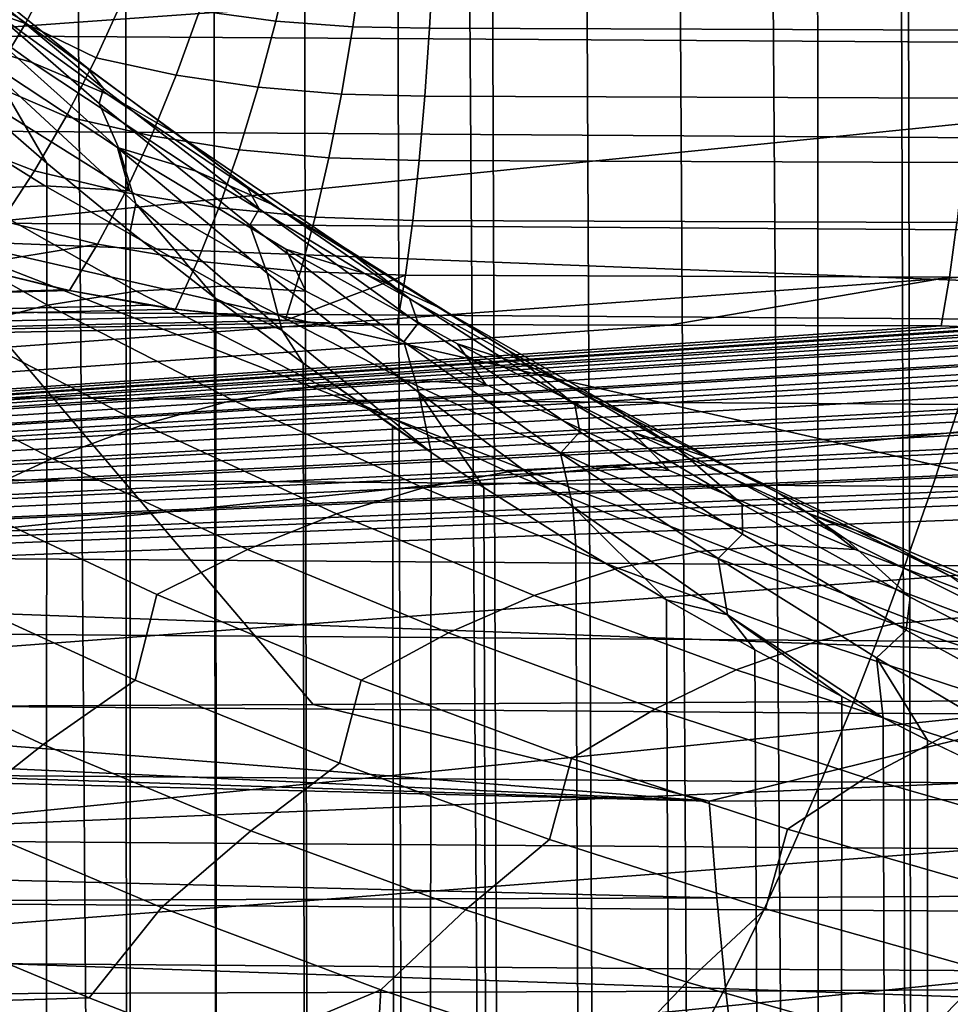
# Model space of a CAD drawing. Header units: metres. Extents: x -23 to 242, y -40 to 23.
# Tile 239 of 450: x 73.8 to 75.61, y -15.65 to -13.74. Entities that reach past the tile are written whole.
import ezdxf

# ---------------------------------------------------------------- set-up
doc = ezdxf.new("R2010")
doc.units = ezdxf.units.M
doc.layers.add('solid_10171013', color=7, linetype='CONTINUOUS')

msp = doc.modelspace()

# ---------------------------------------------------------------- linework, layer by layer
at = {"layer": 'solid_10171013'}
for points in [[(75.503716, -2.228655, 119.65361), (75.553268, -26.354824, 176.567307), (75.750351, -26.250383, 176.611649), (75.659042, -2.136578, 119.670906)], [(75.503716, -2.228655, 119.65361), (75.477478, -2.244663, 119.650574), (75.553268, -26.354824, 176.567307)], [(75.344513, -2.327864, 119.634789), (75.356079, -26.466238, 176.52002), (75.553268, -26.354824, 176.567307), (75.477478, -2.244663, 119.650574)], [(75.344513, -2.327864, 119.634789), (75.182076, -2.434307, 119.614563), (75.356079, -26.466238, 176.52002)], [(75.016739, -2.548087, 119.592575), (75.159157, -26.58461, 176.469772), (75.356079, -26.466238, 176.52002), (75.182076, -2.434307, 119.614563)], [(74.848808, -2.669303, 119.568451), (74.962875, -26.709896, 176.416595), (75.159157, -26.58461, 176.469772), (75.016739, -2.548087, 119.592575)], [(74.676903, -2.799476, 119.541786), (74.766434, -26.842863, 176.360153), (74.962875, -26.709896, 176.416595), (74.848808, -2.669303, 119.568451)], [(74.676903, -2.799476, 119.541786), (74.596054, -2.862911, 119.528572), (74.766434, -26.842863, 176.360153)], [(74.502319, -2.938279, 119.512711), (74.571205, -26.982815, 176.300751), (74.766434, -26.842863, 176.360153), (74.596054, -2.862911, 119.528572)], [(74.329208, -3.082758, 119.481789), (74.37986, -27.127899, 176.239166), (74.571205, -26.982815, 176.300751), (74.502319, -2.938279, 119.512711)], [(74.16114, -3.22994, 119.449669), (74.193703, -27.276999, 176.175873), (74.37986, -27.127899, 176.239166), (74.329208, -3.082758, 119.481789)], [(73.996605, -3.381177, 119.416145), (74.011604, -27.431065, 176.110474), (74.193703, -27.276999, 176.175873), (74.16114, -3.22994, 119.449669)], [(73.996605, -3.381177, 119.416145), (73.835793, -3.536384, 119.381157), (74.011604, -27.431065, 176.110474)], [(73.717133, -3.655942, 119.353729), (73.835091, -27.588884, 176.043488), (74.011604, -27.431065, 176.110474), (73.835793, -3.536384, 119.381157)], [(73.717133, -3.655942, 119.353729), (73.680176, -3.694104, 119.344887), (73.835091, -27.588884, 176.043488)], [(73.530739, -3.853148, 119.307556), (73.665634, -27.749008, 175.97551), (73.835091, -27.588884, 176.043488), (73.680176, -3.694104, 119.344887)], [(73.786926, -12.162126, 278.151978), (73.736084, -13.158262, 277.908447), (77.525085, -14.146414, 278.324738), (77.699768, -13.155432, 278.610291)], [(79.136246, -14.37956, 82.527496), (61.950001, -13.710911, 81.870796), (61.950001, -12.927774, 81.174362), (79.153137, -13.630587, 81.795929)], [(75.87233, -12.941329, 84.664009), (64.862846, -13.710123, 84.071884), (64.862846, -14.388363, 84.802361), (75.866241, -13.275699, 85.009567)], [(73.736084, -13.158262, 277.908447), (73.586159, -14.148391, 277.623413), (77.544098, -15.050838, 278.070862), (77.525085, -14.146414, 278.324738)], [(75.860504, -13.600554, 85.364006), (75.866241, -13.275699, 85.009567), (64.862846, -14.388363, 84.802361)], [(73.497017, -13.4958, 113.535538), (73.797241, -13.734465, 113.418808), (73.927567, -13.829062, 113.652534), (73.626671, -13.587509, 113.759735)], [(73.356491, -13.551045, 112.738182), (73.66703, -13.774139, 112.600723), (73.82119, -13.819201, 112.834137), (73.510902, -13.595398, 112.961037)], [(73.06266, -13.763581, 257.891724), (73.113052, -13.572587, 257.605011), (75.882835, -13.589205, 258.131622), (75.832878, -13.78096, 258.417297)], [(73.737396, -13.573294, 108.022736), (73.873779, -13.619738, 107.942078), (73.807701, -13.743497, 107.8965), (73.663498, -13.69159, 107.983124)], [(75.860504, -13.600554, 85.364006), (64.862846, -14.388363, 84.802361), (64.862846, -15.026868, 85.56781), (75.855171, -13.915663, 85.727066)], [(73.510902, -13.595398, 112.961037), (73.82119, -13.819201, 112.834137), (73.968307, -13.881817, 113.071671), (73.658089, -13.65655, 113.188095)], [(73.666023, -13.626152, 114.014961), (73.626671, -13.587509, 113.759735), (73.927567, -13.829062, 113.652534), (73.959641, -13.870135, 113.915825)], [(74.188789, -13.587358, 107.84304), (74.32663, -13.604129, 107.796806), (74.295433, -13.738845, 107.748276), (74.147011, -13.718648, 107.798553)], [(73.873779, -13.619738, 107.942078), (74.001053, -13.688761, 107.860176), (73.945862, -13.809937, 107.808754), (73.807701, -13.743497, 107.8965)], [(74.32663, -13.604129, 107.796806), (74.464729, -13.612723, 107.76165), (74.445107, -13.749978, 107.709793), (74.295433, -13.738845, 107.748276)], [(74.464729, -13.612723, 107.76165), (74.602028, -13.613561, 107.737648), (74.59478, -13.752317, 107.683365), (74.445107, -13.749978, 107.709793)], [(75.654457, -13.756207, 107.529289), (74.59478, -13.752317, 107.683365), (74.602028, -13.613561, 107.737648), (75.661827, -13.61727, 107.584503)], [(73.667679, -13.652581, 114.277351), (73.666023, -13.626152, 114.014961), (73.959641, -13.870135, 113.915825), (73.951492, -13.898923, 114.185226)], [(73.658089, -13.65655, 113.188095), (73.968307, -13.881817, 113.071671), (74.107536, -13.961979, 113.312759), (73.797241, -13.734465, 113.418808)], [(73.951492, -13.898923, 114.185226), (73.990082, -13.987681, 114.433815), (73.710594, -13.737463, 114.518723), (73.667679, -13.652581, 114.277351)], [(73.663498, -13.69159, 107.983124), (73.807701, -13.743497, 107.8965), (73.737465, -13.859855, 107.839149), (73.585274, -13.802614, 107.932335)], [(74.001053, -13.688761, 107.860176), (74.147011, -13.718648, 107.798553), (74.101646, -13.843951, 107.741951), (73.945862, -13.809937, 107.808754)], [(79.121178, -15.08926, 83.297096), (61.950001, -14.456623, 82.607292), (61.950001, -13.710911, 81.870796), (79.136246, -14.37956, 82.527496)], [(73.797241, -13.734465, 113.418808), (74.107536, -13.961979, 113.312759), (74.238037, -14.059646, 113.556786), (73.927567, -13.829062, 113.652534)], [(74.147011, -13.718648, 107.798553), (74.295433, -13.738845, 107.748276), (74.261116, -13.867537, 107.687134), (74.101646, -13.843951, 107.741951)], [(73.990082, -13.987681, 114.433815), (74.022827, -14.094458, 114.677757), (73.747002, -13.839622, 114.75589), (73.710594, -13.737463, 114.518723)], [(73.807701, -13.743497, 107.8965), (73.945862, -13.809937, 107.808754), (73.887215, -13.924074, 107.746231), (73.737465, -13.859855, 107.839149)], [(74.295433, -13.738845, 107.748276), (74.445107, -13.749978, 107.709793), (74.422928, -13.881165, 107.644905), (74.261116, -13.867537, 107.687134)], [(74.445107, -13.749978, 107.709793), (74.59478, -13.752317, 107.683365), (74.585617, -13.884947, 107.6157), (74.422928, -13.881165, 107.644905)], [(75.645149, -13.888898, 107.460655), (74.585617, -13.884947, 107.6157), (74.59478, -13.752317, 107.683365), (75.654457, -13.756207, 107.529289)], [(73.011589, -13.94838, 258.182281), (73.06266, -13.763581, 257.891724), (75.832878, -13.78096, 258.417297), (75.782242, -13.966457, 258.706879)], [(73.66703, -13.774139, 112.600723), (73.986954, -13.984724, 112.474121), (74.140312, -14.030644, 112.718819), (73.82119, -13.819201, 112.834137)], [(74.010231, -14.068744, 112.162018), (73.986954, -13.984724, 112.474121), (73.66703, -13.774139, 112.600723), (73.675056, -13.859438, 112.297638)], [(73.945862, -13.809937, 107.808754), (74.101646, -13.843951, 107.741951), (74.053123, -13.9621, 107.673775), (73.887215, -13.924074, 107.746231)], [(73.82119, -13.819201, 112.834137), (74.140312, -14.030644, 112.718819), (74.286766, -14.094886, 112.967552), (73.968307, -13.881817, 113.071671)], [(73.959641, -13.870135, 113.915825), (73.927567, -13.829062, 113.652534), (74.238037, -14.059646, 113.556786), (74.262695, -14.103898, 113.827858)], [(73.336823, -13.855826, 111.845345), (73.675171, -14.06695, 111.68528), (73.845467, -14.058949, 111.920654), (73.508781, -13.8491, 112.068436)], [(73.508781, -13.8491, 112.068436), (73.845467, -14.058949, 111.920654), (74.010231, -14.068744, 112.162018), (73.675056, -13.859438, 112.297638)], [(73.747002, -13.839622, 114.75589), (73.849815, -14.014886, 114.931313), (73.717888, -13.900825, 115.005424)], [(73.747002, -13.839622, 114.75589), (74.022827, -14.094458, 114.677757), (74.011772, -14.148269, 114.843895), (73.849815, -14.014886, 114.931313)], [(74.101646, -13.843951, 107.741951), (74.261116, -13.867537, 107.687134), (74.224007, -13.988976, 107.613976), (74.053123, -13.9621, 107.673775)], [(73.737465, -13.859855, 107.839149), (73.887215, -13.924074, 107.746231), (73.825661, -14.030138, 107.673187), (73.66375, -13.967684, 107.770599)], [(73.951492, -13.898923, 114.185226), (73.959641, -13.870135, 113.915825), (74.262695, -14.103898, 113.827858), (74.244667, -14.135867, 114.103683)], [(74.261116, -13.867537, 107.687134), (74.422928, -13.881165, 107.644905), (74.398407, -14.005004, 107.567604), (74.224007, -13.988976, 107.613976)], [(73.836533, -38.055275, 171.600769), (73.666992, -37.895134, 171.668747), (73.693909, -13.879548, 115.019203), (73.717888, -13.900825, 115.005424)], [(73.968307, -13.881817, 113.071671), (74.286766, -14.094886, 112.967552), (74.425461, -14.177475, 113.219757), (74.107536, -13.961979, 113.312759)], [(74.422928, -13.881165, 107.644905), (74.585617, -13.884947, 107.6157), (74.574631, -14.010139, 107.535324), (74.398407, -14.005004, 107.567604)], [(75.633995, -14.01402, 107.379272), (74.574631, -14.010139, 107.535324), (74.585617, -13.884947, 107.6157), (75.645149, -13.888898, 107.460655)], [(73.836533, -38.055275, 171.600769), (73.717888, -13.900825, 115.005424), (73.849815, -14.014886, 114.931313)], [(74.244667, -14.135867, 114.103683), (74.278671, -14.229004, 114.359566), (73.990082, -13.987681, 114.433815), (73.951492, -13.898923, 114.185226)], [(75.85025, -14.2208, 86.098488), (75.855171, -13.915663, 85.727066), (64.862846, -15.026868, 85.56781)], [(73.887215, -13.924074, 107.746231), (74.053123, -13.9621, 107.673775), (74.001892, -14.071994, 107.59465), (73.825661, -14.030138, 107.673187)], [(72.959877, -14.126917, 258.47644), (73.011589, -13.94838, 258.182281), (75.782242, -13.966457, 258.706879), (75.730949, -14.14563, 259.000153)], [(74.053123, -13.9621, 107.673775), (74.224007, -13.988976, 107.613976), (74.184464, -14.102, 107.52948), (74.001892, -14.071994, 107.59465)], [(74.107536, -13.961979, 113.312759), (74.425461, -14.177475, 113.219757), (74.555473, -14.278408, 113.474815), (74.238037, -14.059646, 113.556786)], [(73.66375, -13.967684, 107.770599), (73.825661, -14.030138, 107.673187), (73.761742, -14.127169, 107.590271), (73.587273, -14.065943, 107.691498)], [(73.986954, -13.984724, 112.474121), (74.314629, -14.182283, 112.359688), (74.466484, -14.229197, 112.616257), (74.140312, -14.030644, 112.718819)], [(74.353722, -14.264063, 112.038933), (74.314629, -14.182283, 112.359688), (73.986954, -13.984724, 112.474121), (74.010231, -14.068744, 112.162018)], [(74.278671, -14.229004, 114.359566), (74.307487, -14.340875, 114.61042), (74.022827, -14.094458, 114.677757), (73.990082, -13.987681, 114.433815)], [(74.224007, -13.988976, 107.613976), (74.398407, -14.005004, 107.567604), (74.371788, -14.120291, 107.478653), (74.184464, -14.102, 107.52948)], [(74.398407, -14.005004, 107.567604), (74.574631, -14.010139, 107.535324), (74.561928, -14.126655, 107.443047), (74.371788, -14.120291, 107.478653)], [(74.013138, -38.2131, 171.533768), (73.836533, -38.055275, 171.600769), (73.849815, -14.014886, 114.931313), (74.011772, -14.148269, 114.843895)], [(75.621109, -14.13033, 107.285957), (74.561928, -14.126655, 107.443047), (74.574631, -14.010139, 107.535324), (75.633995, -14.01402, 107.379272)], [(73.825661, -14.030138, 107.673187), (74.001892, -14.071994, 107.59465), (73.948433, -14.172608, 107.50531), (73.761742, -14.127169, 107.590271)], [(74.140312, -14.030644, 112.718819), (74.466484, -14.229197, 112.616257), (74.611565, -14.295203, 112.876755), (74.286766, -14.094886, 112.967552)], [(73.675171, -14.06695, 111.68528), (74.023468, -14.263934, 111.536476), (74.191277, -14.254725, 111.784775), (73.845467, -14.058949, 111.920654)], [(73.845467, -14.058949, 111.920654), (74.191277, -14.254725, 111.784775), (74.353722, -14.264063, 112.038933), (74.010231, -14.068744, 112.162018)], [(74.262695, -14.103898, 113.827858), (74.238037, -14.059646, 113.556786), (74.555473, -14.278408, 113.474815), (74.572578, -14.326693, 113.753418)], [(73.499619, -14.092326, 111.456673), (73.850548, -14.291266, 111.294792), (74.023468, -14.263934, 111.536476), (73.675171, -14.06695, 111.68528)], [(74.001892, -14.071994, 107.59465), (74.184464, -14.102, 107.52948), (74.14286, -14.205534, 107.434471), (73.948433, -14.172608, 107.50531)], [(73.672989, -14.336389, 111.060448), (73.850548, -14.291266, 111.294792), (73.499619, -14.092326, 111.456673), (73.319283, -14.134748, 111.23555)], [(74.022827, -14.094458, 114.677757), (74.17849, -14.278546, 114.757759), (74.011772, -14.148269, 114.843895)], [(74.022827, -14.094458, 114.677757), (74.307487, -14.340875, 114.61042), (74.17849, -14.278546, 114.757759)], [(74.286766, -14.094886, 112.967552), (74.611565, -14.295203, 112.876755), (74.748947, -14.380358, 113.140633), (74.425461, -14.177475, 113.219757)], [(74.184464, -14.102, 107.52948), (74.371788, -14.120291, 107.478653), (74.343323, -14.225902, 107.378914), (74.14286, -14.205534, 107.434471)], [(74.244667, -14.135867, 114.103683), (74.262695, -14.103898, 113.827858), (74.572578, -14.326693, 113.753418), (74.5448, -14.3629, 114.034958)], [(72.907562, -14.29913, 258.774017), (72.959877, -14.126917, 258.47644), (75.730949, -14.14563, 259.000153), (75.679039, -14.318407, 259.296906)], [(73.761742, -14.127169, 107.590271), (73.948433, -14.172608, 107.50531), (73.696404, -14.214459, 107.497887)], [(74.5448, -14.3629, 114.034958), (74.573982, -14.461061, 114.298126), (74.278671, -14.229004, 114.359566), (74.244667, -14.135867, 114.103683)], [(74.371788, -14.120291, 107.478653), (74.561928, -14.126655, 107.443047), (74.547638, -14.233341, 107.33976), (74.343323, -14.225902, 107.378914)], [(75.606621, -14.236643, 107.181671), (74.547638, -14.233341, 107.33976), (74.561928, -14.126655, 107.443047), (75.621109, -14.13033, 107.285957)], [(75.661575, -14.239082, 107.170525), (75.606621, -14.236643, 107.181671), (75.621109, -14.13033, 107.285957), (75.689651, -14.133845, 107.271889)], [(73.586159, -14.148391, 277.623413), (72.845711, -15.075424, 277.220154), (74.367844, -15.068378, 277.496277)], [(73.586159, -14.148391, 277.623413), (75.933647, -15.060174, 277.779755), (77.544098, -15.050838, 278.070862)], [(73.586159, -14.148391, 277.623413), (74.367844, -15.068378, 277.496277), (75.933647, -15.060174, 277.779755)], [(74.195351, -38.367184, 171.468369), (74.013138, -38.2131, 171.533768), (74.011772, -14.148269, 114.843895), (74.17849, -14.278546, 114.757759)], [(73.948433, -14.172608, 107.50531), (73.893394, -14.263033, 107.406471), (73.721687, -14.221552, 107.4851), (73.696404, -14.214459, 107.497887)], [(73.948433, -14.172608, 107.50531), (74.14286, -14.205534, 107.434471), (74.099998, -14.298996, 107.329361), (73.893394, -14.263033, 107.406471)], [(74.425461, -14.177475, 113.219757), (74.748947, -14.380358, 113.140633), (74.877686, -14.484692, 113.407211), (74.555473, -14.278408, 113.474815)], [(74.314629, -14.182283, 112.359688), (74.648888, -14.366746, 112.257805), (74.798416, -14.414757, 112.526756), (74.466484, -14.229197, 112.616257)], [(74.704514, -14.445493, 111.928818), (74.648888, -14.366746, 112.257805), (74.314629, -14.182283, 112.359688), (74.353722, -14.264063, 112.038933)], [(74.14286, -14.205534, 107.434471), (74.343323, -14.225902, 107.378914), (74.313583, -14.321254, 107.268852), (74.099998, -14.298996, 107.329361)], [(73.721687, -14.221552, 107.4851), (73.885117, -14.261286, 107.40995), (63.103245, -14.558071, 108.551498)], [(75.85025, -14.2208, 86.098488), (64.862846, -15.026868, 85.56781), (64.862846, -15.623838, 86.366081), (75.845734, -14.515744, 86.477989)], [(73.721687, -14.221552, 107.4851), (73.893394, -14.263033, 107.406471), (73.885117, -14.261286, 107.40995)], [(74.573982, -14.461061, 114.298126), (74.597916, -14.578315, 114.556587), (74.307487, -14.340875, 114.61042), (74.278671, -14.229004, 114.359566)], [(74.343323, -14.225902, 107.378914), (74.547638, -14.233341, 107.33976), (74.313583, -14.321254, 107.268852)], [(74.547638, -14.233341, 107.33976), (74.531891, -14.329144, 107.226509), (74.372505, -14.324899, 107.255417), (74.313583, -14.321254, 107.268852)], [(74.466484, -14.229197, 112.616257), (74.798416, -14.414757, 112.526756), (74.941292, -14.482643, 112.79953), (74.611565, -14.295203, 112.876755)], [(74.547638, -14.233341, 107.33976), (75.606621, -14.236643, 107.181671), (75.06131, -14.330626, 107.147041), (74.531891, -14.329144, 107.226509)], [(75.606621, -14.236643, 107.181671), (75.590721, -14.331958, 107.06739), (75.06131, -14.330626, 107.147041)], [(75.661575, -14.239082, 107.170525), (75.637161, -14.333696, 107.058182), (75.590721, -14.331958, 107.06739), (75.606621, -14.236643, 107.181671)], [(73.885117, -14.261286, 107.40995), (73.893394, -14.263033, 107.406471), (63.103245, -14.558071, 108.551498)], [(73.893394, -14.263033, 107.406471), (74.048523, -14.291436, 107.346794), (63.103245, -14.558071, 108.551498)], [(73.850548, -14.291266, 111.294792), (74.211662, -14.47613, 111.144196), (74.380974, -14.446886, 111.399536), (74.023468, -14.263934, 111.536476)], [(73.893394, -14.263033, 107.406471), (74.099998, -14.298996, 107.329361), (74.048523, -14.291436, 107.346794)], [(74.023468, -14.263934, 111.536476), (74.380974, -14.446886, 111.399536), (74.545341, -14.436531, 111.661331), (74.191277, -14.254725, 111.784775)], [(74.191277, -14.254725, 111.784775), (74.545341, -14.436531, 111.661331), (74.704514, -14.445493, 111.928818), (74.353722, -14.264063, 112.038933)], [(74.048523, -14.291436, 107.346794), (74.099998, -14.298996, 107.329361), (63.103245, -14.558071, 108.551498)], [(74.037888, -14.523927, 110.896019), (74.211662, -14.47613, 111.144196), (73.850548, -14.291266, 111.294792), (73.672989, -14.336389, 111.060448)], [(74.381638, -38.516315, 171.40506), (74.195351, -38.367184, 171.468369), (74.17849, -14.278546, 114.757759), (74.34845, -14.404621, 114.673706)], [(74.307487, -14.340875, 114.61042), (74.34845, -14.404621, 114.673706), (74.17849, -14.278546, 114.757759)], [(74.572578, -14.326693, 113.753418), (74.555473, -14.278408, 113.474815), (74.877686, -14.484692, 113.407211), (74.886917, -14.537742, 113.693275)], [(74.099998, -14.298996, 107.329361), (74.211395, -14.31235, 107.295532), (63.103245, -14.558071, 108.551498)], [(72.854675, -14.464954, 259.07486), (72.907562, -14.29913, 258.774017), (75.679039, -14.318407, 259.296906), (75.626549, -14.48472, 259.596954)], [(74.099998, -14.298996, 107.329361), (74.313583, -14.321254, 107.268852), (74.211395, -14.31235, 107.295532)], [(74.611565, -14.295203, 112.876755), (74.941292, -14.482643, 112.79953), (75.07653, -14.570491, 113.075531), (74.748947, -14.380358, 113.140633)], [(74.211395, -14.31235, 107.295532), (74.313583, -14.321254, 107.268852), (63.103245, -14.558071, 108.551498)], [(74.313583, -14.321254, 107.268852), (74.372505, -14.324899, 107.255417), (63.103245, -14.558071, 108.551498)], [(74.372505, -14.324899, 107.255417), (74.531891, -14.329144, 107.226509), (63.103245, -14.558071, 108.551498)], [(74.531891, -14.329144, 107.226509), (75.06131, -14.330626, 107.147041), (63.103245, -15.177178, 107.761856), (63.103245, -14.558071, 108.551498)], [(75.06131, -14.330626, 107.147041), (75.590721, -14.331958, 107.06739), (63.103245, -15.177178, 107.761856)], [(74.5448, -14.3629, 114.034958), (74.572578, -14.326693, 113.753418), (74.886917, -14.537742, 113.693275), (74.849388, -14.579203, 113.98024)], [(75.590721, -14.331958, 107.06739), (75.637161, -14.333696, 107.058182), (63.103245, -15.177178, 107.761856)], [(75.637161, -14.333696, 107.058182), (75.672585, -14.337369, 107.047966), (63.103245, -15.177178, 107.761856)], [(75.672585, -14.337369, 107.047966), (75.683571, -14.338907, 107.04425), (63.103245, -15.177178, 107.761856)], [(75.683571, -14.338907, 107.04425), (75.712494, -14.343843, 107.033264), (63.103245, -15.177178, 107.761856)], [(75.712494, -14.343843, 107.033264), (75.730019, -14.347522, 107.025658), (63.103245, -15.177178, 107.761856)], [(75.730019, -14.347522, 107.025658), (75.751282, -14.352771, 107.01535), (63.103245, -15.177178, 107.761856)], [(73.859932, -14.589832, 110.65583), (74.037888, -14.523927, 110.896019), (73.672989, -14.336389, 111.060448), (73.491104, -14.398854, 110.834244)], [(74.307487, -14.340875, 114.61042), (74.597916, -14.578315, 114.556587), (74.34845, -14.404621, 114.673706)], [(75.751282, -14.352771, 107.01535), (75.775925, -14.359928, 107.001923), (63.103245, -15.177178, 107.761856)], [(75.775925, -14.359928, 107.001923), (75.788765, -14.364097, 106.994316), (63.103245, -15.177178, 107.761856)], [(75.788765, -14.364097, 106.994316), (75.82476, -14.377692, 106.970337), (63.103245, -15.177178, 107.761856)], [(74.849388, -14.579203, 113.98024), (74.873436, -14.683007, 114.250717), (74.573982, -14.461061, 114.298126), (74.5448, -14.3629, 114.034958)], [(74.648888, -14.366746, 112.257805), (74.988724, -14.538229, 112.168854), (75.134995, -14.587428, 112.450676), (74.798416, -14.414757, 112.526756)], [(75.061462, -14.613066, 111.832359), (74.988724, -14.538229, 112.168854), (74.648888, -14.366746, 112.257805), (74.704514, -14.445493, 111.928818)], [(75.82476, -14.377692, 106.970337), (75.858643, -14.393421, 106.943657), (63.103245, -15.177178, 107.761856)], [(74.748947, -14.380358, 113.140633), (75.07653, -14.570491, 113.075531), (75.203125, -14.678362, 113.35408), (74.877686, -14.484692, 113.407211)], [(75.858643, -14.393421, 106.943657), (75.864784, -14.396576, 106.938393), (63.103245, -15.177178, 107.761856)], [(75.864784, -14.396576, 106.938393), (75.890602, -14.41108, 106.914497), (63.103245, -15.177178, 107.761856)], [(73.678223, -14.673442, 110.424438), (73.859932, -14.589832, 110.65583), (73.491104, -14.398854, 110.834244), (73.305321, -14.478258, 110.616989)], [(74.34845, -14.404621, 114.673706), (74.597916, -14.578315, 114.556587), (74.522293, -14.52704, 114.591347)], [(74.573174, -38.661461, 171.34346), (74.381638, -38.516315, 171.40506), (74.34845, -14.404621, 114.673706), (74.522293, -14.52704, 114.591347)], [(75.890602, -14.41108, 106.914497), (75.906372, -14.421117, 106.898239), (63.103245, -15.177178, 107.761856)], [(75.906372, -14.421117, 106.898239), (75.920151, -14.430678, 106.882904), (63.103245, -15.177178, 107.761856)], [(74.798416, -14.414757, 112.526756), (75.134995, -14.587428, 112.450676), (75.274712, -14.657289, 112.736176), (74.941292, -14.482643, 112.79953)], [(75.920151, -14.430678, 106.882904), (75.947639, -14.452087, 106.848953), (63.103245, -15.177178, 107.761856)], [(74.380974, -14.446886, 111.399536), (74.74678, -14.615829, 111.27523), (74.906631, -14.604402, 111.551033), (74.545341, -14.436531, 111.661331)], [(74.545341, -14.436531, 111.661331), (74.906631, -14.604402, 111.551033), (75.061462, -14.613066, 111.832359), (74.704514, -14.445493, 111.928818)], [(79.108093, -15.757766, 84.102608), (61.950001, -15.163417, 83.382332), (61.950001, -14.456623, 82.607292), (79.121178, -15.08926, 83.297096)], [(75.947639, -14.452087, 106.848953), (75.972206, -14.474854, 106.813377), (63.103245, -15.177178, 107.761856)], [(74.211662, -14.47613, 111.144196), (74.582169, -14.646923, 111.005714), (74.74678, -14.615829, 111.27523), (74.380974, -14.446886, 111.399536)], [(74.573982, -14.461061, 114.298126), (74.873436, -14.683007, 114.250717), (74.879723, -14.759327, 114.432648), (74.700615, -14.646089, 114.510399)], [(74.573982, -14.461061, 114.298126), (74.700615, -14.646089, 114.510399), (74.597916, -14.578315, 114.556587)], [(75.972206, -14.474854, 106.813377), (75.979797, -14.482814, 106.801056), (63.103245, -15.177178, 107.761856)], [(75.979797, -14.482814, 106.801056), (75.994095, -14.499087, 106.77597), (63.103245, -15.177178, 107.761856)], [(72.801262, -14.624338, 259.378693), (72.854675, -14.464954, 259.07486), (75.626549, -14.48472, 259.596954), (75.573517, -14.644513, 259.900116)], [(74.413284, -14.697346, 110.743187), (74.582169, -14.646923, 111.005714), (74.211662, -14.47613, 111.144196), (74.037888, -14.523927, 110.896019)], [(74.941292, -14.482643, 112.79953), (75.274712, -14.657289, 112.736176), (75.406837, -14.747927, 113.024765), (75.07653, -14.570491, 113.075531)], [(75.994095, -14.499087, 106.77597), (76.009941, -14.519671, 106.744461), (63.103245, -15.177178, 107.761856)], [(74.886917, -14.537742, 113.693275), (74.877686, -14.484692, 113.407211), (75.203125, -14.678362, 113.35408), (75.204018, -14.736732, 113.647491)], [(75.573517, -14.644513, 259.900116), (75.626549, -14.48472, 259.596954), (78.399971, -14.500227, 260.118378), (78.347244, -14.660378, 260.420746)], [(76.009941, -14.519671, 106.744461), (76.013412, -14.524658, 106.736862), (63.103245, -15.177178, 107.761856)], [(75.841667, -14.800279, 86.865295), (75.845734, -14.515744, 86.477989), (64.862846, -15.623838, 86.366081)], [(76.013412, -14.524658, 106.736862), (76.029465, -14.551056, 106.696861), (63.103245, -15.177178, 107.761856)], [(74.240402, -14.766656, 110.48848), (74.413284, -14.697346, 110.743187), (74.037888, -14.523927, 110.896019), (73.859932, -14.589832, 110.65583)], [(74.573174, -38.661461, 171.34346), (74.522293, -14.52704, 114.591347), (74.597916, -14.578315, 114.556587)], [(74.849388, -14.579203, 113.98024), (74.886917, -14.537742, 113.693275), (75.204018, -14.736732, 113.647491), (75.156494, -14.784189, 113.939568)], [(74.988724, -14.538229, 112.168854), (75.332855, -14.696686, 112.093544), (75.474815, -14.747164, 112.38868), (75.134995, -14.587428, 112.450676)], [(75.423172, -14.766685, 111.750458), (75.332855, -14.696686, 112.093544), (74.988724, -14.538229, 112.168854), (75.061462, -14.613066, 111.832359)], [(76.029465, -14.551056, 106.696861), (76.033997, -14.559725, 106.683784), (63.103245, -15.177178, 107.761856)], [(76.033997, -14.559725, 106.683784), (76.042702, -14.578519, 106.655533), (63.103245, -15.177178, 107.761856)], [(76.042702, -14.578519, 106.655533), (76.051674, -14.602695, 106.619362), (63.103245, -15.177178, 107.761856)], [(74.768593, -38.801476, 171.284027), (74.573174, -38.661461, 171.34346), (74.597916, -14.578315, 114.556587), (74.700615, -14.646089, 114.510399)], [(75.156494, -14.784189, 113.939568), (75.17495, -14.894111, 114.217346), (74.873436, -14.683007, 114.250717), (74.849388, -14.579203, 113.98024)], [(75.07653, -14.570491, 113.075531), (75.406837, -14.747927, 113.024765), (75.530304, -14.859438, 113.31572), (75.203125, -14.678362, 113.35408)], [(74.063934, -14.854449, 110.242409), (74.240402, -14.766656, 110.48848), (73.859932, -14.589832, 110.65583), (73.678223, -14.673442, 110.424438)], [(75.134995, -14.587428, 112.450676), (75.474815, -14.747164, 112.38868), (75.610313, -14.819099, 112.687355), (75.274712, -14.657289, 112.736176)], [(76.051674, -14.602695, 106.619362), (76.052902, -14.606666, 106.613434), (63.103245, -15.177178, 107.761856)], [(76.052902, -14.606666, 106.613434), (76.059792, -14.635077, 106.57122), (63.103245, -15.177178, 107.761856)], [(74.582169, -14.646923, 111.005714), (74.961006, -14.803502, 110.880424), (75.119705, -14.770635, 111.164581), (74.74678, -14.615829, 111.27523)], [(74.74678, -14.615829, 111.27523), (75.119705, -14.770635, 111.164581), (75.273849, -14.758221, 111.454834), (74.906631, -14.604402, 111.551033)], [(74.906631, -14.604402, 111.551033), (75.273849, -14.758221, 111.454834), (75.423172, -14.766685, 111.750458), (75.061462, -14.613066, 111.832359)], [(76.059792, -14.635077, 106.57122), (76.061737, -14.647006, 106.553558), (63.103245, -15.177178, 107.761856)], [(72.74733, -14.777298, 259.685394), (72.801262, -14.624338, 259.378693), (75.573517, -14.644513, 259.900116), (75.519958, -14.797806, 260.206207)], [(76.061737, -14.647006, 106.553558), (76.063591, -14.663963, 106.528519), (63.103245, -15.177178, 107.761856)], [(74.798256, -14.856484, 110.603081), (74.961006, -14.803502, 110.880424), (74.582169, -14.646923, 111.005714), (74.413284, -14.697346, 110.743187)], [(74.96521, -38.934464, 171.22757), (74.768593, -38.801476, 171.284027), (74.700615, -14.646089, 114.510399), (74.879723, -14.759327, 114.432648)], [(75.519958, -14.797806, 260.206207), (75.573517, -14.644513, 259.900116), (78.347244, -14.660378, 260.420746), (78.293976, -14.813959, 260.726105)], [(76.063591, -14.663963, 106.528519), (76.064369, -14.692839, 106.486046), (63.103245, -15.177178, 107.761856)], [(74.021767, -15.020845, 109.940742), (74.063934, -14.854449, 110.242409), (73.678223, -14.673442, 110.424438), (73.637054, -14.845151, 110.12822)], [(75.274712, -14.657289, 112.736176), (75.610313, -14.819099, 112.687355), (75.738258, -14.912644, 112.98896), (75.406837, -14.747927, 113.024765)], [(76.047752, -15.203976, 105.691925), (63.103245, -15.753502, 106.940468), (63.103245, -15.177178, 107.761856), (76.064369, -14.692839, 106.486046)], [(74.873436, -14.683007, 114.250717), (75.055626, -14.86465, 114.359734), (74.879723, -14.759327, 114.432648)], [(74.873436, -14.683007, 114.250717), (75.17495, -14.894111, 114.217346), (75.055626, -14.86465, 114.359734)], [(75.204018, -14.736732, 113.647491), (75.203125, -14.678362, 113.35408), (75.530304, -14.859438, 113.31572), (75.522423, -14.923678, 113.616219)], [(74.631714, -14.929147, 110.333366), (74.798256, -14.856484, 110.603081), (74.413284, -14.697346, 110.743187), (74.240402, -14.766656, 110.48848)], [(75.332855, -14.696686, 112.093544), (75.679863, -14.842083, 112.032654), (75.816391, -14.893976, 112.341461), (75.474815, -14.747164, 112.38868)], [(75.788261, -14.906449, 111.683548), (75.679863, -14.842083, 112.032654), (75.332855, -14.696686, 112.093544), (75.423172, -14.766685, 111.750458)], [(75.156494, -14.784189, 113.939568), (75.204018, -14.736732, 113.647491), (75.522423, -14.923678, 113.616219), (75.464714, -14.977818, 113.912964)], [(75.406837, -14.747927, 113.024765), (75.738258, -14.912644, 112.98896), (75.857521, -15.027942, 113.29274), (75.530304, -14.859438, 113.31572)], [(75.474815, -14.747164, 112.38868), (75.816391, -14.893976, 112.341461), (75.946556, -14.968139, 112.653641), (75.610313, -14.819099, 112.687355)], [(74.4618, -15.021091, 110.072128), (74.631714, -14.929147, 110.333366), (74.240402, -14.766656, 110.48848), (74.063934, -14.854449, 110.242409)], [(75.161575, -39.059719, 171.174408), (74.96521, -38.934464, 171.22757), (74.879723, -14.759327, 114.432648), (75.055626, -14.86465, 114.359734)], [(74.961006, -14.803502, 110.880424), (75.347084, -14.945862, 110.769135), (75.49855, -14.911326, 111.068298), (75.119705, -14.770635, 111.164581)], [(75.119705, -14.770635, 111.164581), (75.49855, -14.911326, 111.068298), (75.645706, -14.898048, 111.373352), (75.273849, -14.758221, 111.454834)], [(75.273849, -14.758221, 111.454834), (75.645706, -14.898048, 111.373352), (75.788261, -14.906449, 111.683548), (75.423172, -14.766685, 111.750458)], [(72.692924, -14.923876, 259.994843), (72.74733, -14.777298, 259.685394), (75.519958, -14.797806, 260.206207), (75.465904, -14.944638, 260.515106)], [(75.464714, -14.977818, 113.912964), (75.477463, -15.094406, 114.197731), (75.17495, -14.894111, 114.217346), (75.156494, -14.784189, 113.939568)], [(75.841667, -14.800279, 86.865295), (64.862846, -15.623838, 86.366081), (64.862846, -16.177589, 87.194916), (75.838043, -15.074195, 87.260117)], [(75.191811, -15.001316, 110.476585), (75.347084, -14.945862, 110.769135), (74.961006, -14.803502, 110.880424), (74.798256, -14.856484, 110.603081)], [(75.465904, -14.944638, 260.515106), (75.519958, -14.797806, 260.206207), (78.293976, -14.813959, 260.726105), (78.240204, -14.961019, 261.034363)], [(73.842163, -15.146449, 109.709015), (74.021767, -15.020845, 109.940742), (73.637054, -14.845151, 110.12822), (73.451569, -14.965173, 109.911186)], [(74.419006, -15.1829, 109.764297), (74.4618, -15.021091, 110.072128), (74.063934, -14.854449, 110.242409), (74.021767, -15.020845, 109.940742)], [(75.032997, -15.077263, 110.191475), (75.191811, -15.001316, 110.476585), (74.798256, -14.856484, 110.603081), (74.631714, -14.929147, 110.333366)], [(75.358536, -39.17802, 171.124191), (75.161575, -39.059719, 171.174408), (75.055626, -14.86465, 114.359734), (75.227852, -14.962247, 114.291397)], [(75.17495, -14.894111, 114.217346), (75.227852, -14.962247, 114.291397), (75.055626, -14.86465, 114.359734)], [(75.522423, -14.923678, 113.616219), (75.530304, -14.859438, 113.31572), (75.857521, -15.027942, 113.29274), (75.840439, -15.098587, 113.599976)], [(75.17495, -14.894111, 114.217346), (75.477463, -15.094406, 114.197731), (75.397461, -15.053198, 114.22702)], [(75.17495, -14.894111, 114.217346), (75.397461, -15.053198, 114.22702), (75.227852, -14.962247, 114.291397)], [(75.49855, -14.911326, 111.068298), (75.882484, -15.038306, 110.985954), (76.021278, -15.024259, 111.305954), (75.645706, -14.898048, 111.373352)], [(72.638054, -15.06411, 260.306885), (72.692924, -14.923876, 259.994843), (75.465904, -14.944638, 260.515106), (75.411385, -15.085055, 260.82663)], [(75.347084, -14.945862, 110.769135), (75.739639, -15.074407, 110.671623), (75.882484, -15.038306, 110.985954), (75.49855, -14.911326, 111.068298)], [(75.464714, -14.977818, 113.912964), (75.522423, -14.923678, 113.616219), (75.840439, -15.098587, 113.599976), (75.772423, -15.160069, 113.900795)], [(74.871071, -15.173305, 109.914642), (75.032997, -15.077263, 110.191475), (74.631714, -14.929147, 110.333366), (74.4618, -15.021091, 110.072128)], [(75.593277, -15.132225, 110.363693), (75.739639, -15.074407, 110.671623), (75.347084, -14.945862, 110.769135), (75.191811, -15.001316, 110.476585)], [(75.358536, -39.17802, 171.124191), (75.227852, -14.962247, 114.291397), (75.397461, -15.053198, 114.22702)], [(75.411385, -15.085055, 260.82663), (75.465904, -14.944638, 260.515106), (78.240204, -14.961019, 261.034363), (78.185951, -15.101602, 261.345306)], [(73.660873, -15.289599, 109.488213), (73.842163, -15.146449, 109.709015), (73.451569, -14.965173, 109.911186), (73.264221, -15.10198, 109.705185)], [(75.464714, -14.977818, 113.912964), (75.772423, -15.160069, 113.900795), (75.726959, -15.21632, 114.111259), (75.56398, -15.137794, 114.166893)], [(75.464714, -14.977818, 113.912964), (75.56398, -15.137794, 114.166893), (75.477463, -15.094406, 114.197731)], [(75.443657, -15.211342, 110.062996), (75.593277, -15.132225, 110.363693), (75.191811, -15.001316, 110.476585), (75.032997, -15.077263, 110.191475)], [(74.246651, -15.314087, 109.517395), (74.419006, -15.1829, 109.764297), (74.021767, -15.020845, 109.940742), (73.842163, -15.146449, 109.709015)], [(74.828293, -15.331374, 109.599739), (74.871071, -15.173305, 109.914642), (74.4618, -15.021091, 110.072128), (74.419006, -15.1829, 109.764297)], [(75.555748, -39.28936, 171.076935), (75.358536, -39.17802, 171.124191), (75.397461, -15.053198, 114.22702), (75.477463, -15.094406, 114.197731)], [(75.834869, -15.337297, 87.662155), (75.838043, -15.074195, 87.260117), (64.862846, -16.177589, 87.194916)], [(75.138901, -15.256425, 277.568237), (72.845711, -15.075424, 277.220154), (71.365662, -15.081251, 276.951141)], [(72.582748, -15.198041, 260.621368), (72.638054, -15.06411, 260.306885), (75.411385, -15.085055, 260.82663), (75.356422, -15.2191, 261.140656)], [(75.138901, -15.256425, 277.568237), (74.367844, -15.068378, 277.496277), (72.845711, -15.075424, 277.220154)], [(75.138901, -15.256425, 277.568237), (75.933647, -15.060174, 277.779755), (74.367844, -15.068378, 277.496277)], [(75.291206, -15.311365, 109.770401), (75.443657, -15.211342, 110.062996), (75.032997, -15.077263, 110.191475), (74.871071, -15.173305, 109.914642)], [(81.738625, -15.21558, 278.762207), (75.933647, -15.060174, 277.779755), (75.138901, -15.256425, 277.568237)], [(76.000961, -15.248917, 110.265907), (76.13694, -15.188881, 110.589401), (75.739639, -15.074407, 110.671623), (75.593277, -15.132225, 110.363693)], [(75.138901, -15.256425, 277.568237), (69.92852, -15.085899, 276.689392), (68.536179, -15.089408, 276.435211)], [(75.153854, -15.444606, 277.48587), (75.138901, -15.256425, 277.568237), (68.536179, -15.089408, 276.435211), (68.539192, -15.280466, 276.36618)], [(75.138901, -15.256425, 277.568237), (71.365662, -15.081251, 276.951141), (69.92852, -15.085899, 276.689392)], [(75.356422, -15.2191, 261.140656), (75.411385, -15.085055, 260.82663), (78.185951, -15.101602, 261.345306), (78.131248, -15.235755, 261.658783)], [(75.555748, -39.28936, 171.076935), (75.477463, -15.094406, 114.197731), (75.56398, -15.137794, 114.166893)], [(75.862053, -15.331061, 109.949455), (76.000961, -15.248917, 110.265907), (75.593277, -15.132225, 110.363693), (75.443657, -15.211342, 110.062996)], [(74.072823, -15.463605, 109.281326), (74.246651, -15.314087, 109.517395), (73.842163, -15.146449, 109.709015), (73.660873, -15.289599, 109.488213)], [(75.752861, -39.39373, 171.032623), (75.555748, -39.28936, 171.076935), (75.56398, -15.137794, 114.166893), (75.726959, -15.21632, 114.111259)], [(79.097176, -16.38327, 84.941841), (61.950001, -15.828187, 84.19265), (61.950001, -15.163417, 83.382332), (79.108093, -15.757766, 84.102608)], [(75.248955, -15.466339, 109.447815), (75.291206, -15.311365, 109.770401), (74.871071, -15.173305, 109.914642), (74.828293, -15.331374, 109.599739)], [(74.66465, -15.468093, 109.337341), (74.828293, -15.331374, 109.599739), (74.419006, -15.1829, 109.764297), (74.246651, -15.314087, 109.517395)], [(76.030602, -15.672164, 104.87191), (63.103245, -16.285419, 106.089645), (63.103245, -15.753502, 106.940468), (76.047752, -15.203976, 105.691925)], [(72.527031, -15.325708, 260.938141), (72.582748, -15.198041, 260.621368), (75.356422, -15.2191, 261.140656), (75.301041, -15.346813, 261.457031)], [(75.720634, -15.434933, 109.640923), (75.862053, -15.331061, 109.949455), (75.443657, -15.211342, 110.062996), (75.291206, -15.311365, 109.770401)], [(81.738625, -15.21558, 278.762207), (75.138901, -15.256425, 277.568237), (75.153854, -15.444606, 277.48587), (81.753006, -15.404969, 278.682617)], [(75.301041, -15.346813, 261.457031), (75.356422, -15.2191, 261.140656), (78.131248, -15.235755, 261.658783), (78.076118, -15.363525, 261.97467)], [(68.539192, -15.280466, 276.36618), (68.554611, -15.467941, 276.282318), (75.153854, -15.444606, 277.48587)], [(73.660873, -15.289599, 109.488213), (73.66214, -15.526139, 109.186272), (73.932243, -15.639274, 109.046539), (74.072823, -15.463605, 109.281326)], [(72.470932, -15.447151, 261.257111), (72.527031, -15.325708, 260.938141), (75.301041, -15.346813, 261.457031), (75.24527, -15.46824, 261.775574)], [(74.499779, -15.62392, 109.085686), (74.66465, -15.468093, 109.337341), (74.246651, -15.314087, 109.517395), (74.072823, -15.463605, 109.281326)], [(75.679543, -15.587381, 109.310112), (75.720634, -15.434933, 109.640923), (75.291206, -15.311365, 109.770401), (75.248955, -15.466339, 109.447815)], [(75.834869, -15.337297, 87.662155), (64.862846, -16.177589, 87.194916), (64.862846, -16.68656, 88.051971), (75.832169, -15.589402, 88.071129)], [(75.095482, -15.608461, 109.169792), (75.248955, -15.466339, 109.447815), (74.828293, -15.331374, 109.599739), (74.66465, -15.468093, 109.337341)], [(75.24527, -15.46824, 261.775574), (75.301041, -15.346813, 261.457031), (78.076118, -15.363525, 261.97467), (78.020592, -15.484959, 262.292755)], [(81.753006, -15.404969, 278.682617), (75.153854, -15.444606, 277.48587), (75.171555, -15.626075, 277.388092), (81.770119, -15.587881, 278.587524)], [(75.153854, -15.444606, 277.48587), (68.554611, -15.467941, 276.282318), (68.572807, -15.648571, 276.183075), (75.171555, -15.626075, 277.388092)], [(72.414474, -15.562411, 261.578064), (72.470932, -15.447151, 261.257111), (75.24527, -15.46824, 261.775574), (75.189125, -15.583422, 262.096191)], [(74.499779, -15.62392, 109.085686), (74.072823, -15.463605, 109.281326), (73.932243, -15.639274, 109.046539), (74.207542, -15.746305, 108.911942)], [(74.941071, -15.770481, 108.90242), (75.095482, -15.608461, 109.169792), (74.66465, -15.468093, 109.337341), (74.499779, -15.62392, 109.085686)], [(75.537979, -15.734857, 109.016243), (75.679543, -15.587381, 109.310112), (75.248955, -15.466339, 109.447815), (75.095482, -15.608461, 109.169792)], [(75.189125, -15.583422, 262.096191), (75.24527, -15.46824, 261.775574), (78.020592, -15.484959, 262.292755), (77.964691, -15.600102, 262.612946)], [(73.932243, -15.639274, 109.046539), (73.66214, -15.526139, 109.186272), (61.950001, -16.004635, 108.577011)], [(72.357681, -15.671526, 261.900909), (72.414474, -15.562411, 261.578064), (75.189125, -15.583422, 262.096191), (75.132645, -15.692402, 262.418701)], [(75.829948, -15.830328, 88.48674), (75.832169, -15.589402, 88.071129), (64.862846, -16.68656, 88.051971)], [(75.132645, -15.692402, 262.418701), (75.189125, -15.583422, 262.096191), (77.964691, -15.600102, 262.612946), (77.90844, -15.709002, 262.935028)], [(81.770119, -15.587881, 278.587524), (75.171555, -15.626075, 277.388092), (75.191841, -15.799514, 277.275757), (81.78981, -15.762986, 278.477722)], [(75.991898, -15.846851, 108.878204), (76.119125, -15.693955, 109.188225), (75.679543, -15.587381, 109.310112), (75.537979, -15.734857, 109.016243)], [(75.395905, -15.903068, 108.732903), (75.537979, -15.734857, 109.016243), (75.095482, -15.608461, 109.169792), (74.941071, -15.770481, 108.90242)], [(75.171555, -15.626075, 277.388092), (68.572807, -15.648571, 276.183075), (68.593628, -15.821048, 276.069336), (75.191841, -15.799514, 277.275757)], [(74.499779, -15.62392, 109.085686), (74.207542, -15.746305, 108.911942), (74.486725, -15.846944, 108.783195)], [(74.499779, -15.62392, 109.085686), (74.486725, -15.846944, 108.783195), (74.77021, -15.941436, 108.660309), (74.941071, -15.770481, 108.90242)], [(74.207542, -15.746305, 108.911942), (73.932243, -15.639274, 109.046539), (61.950001, -16.004635, 108.577011)]]:
    msp.add_3dface(points, dxfattribs=at)

doc.saveas('drawing.dxf')
